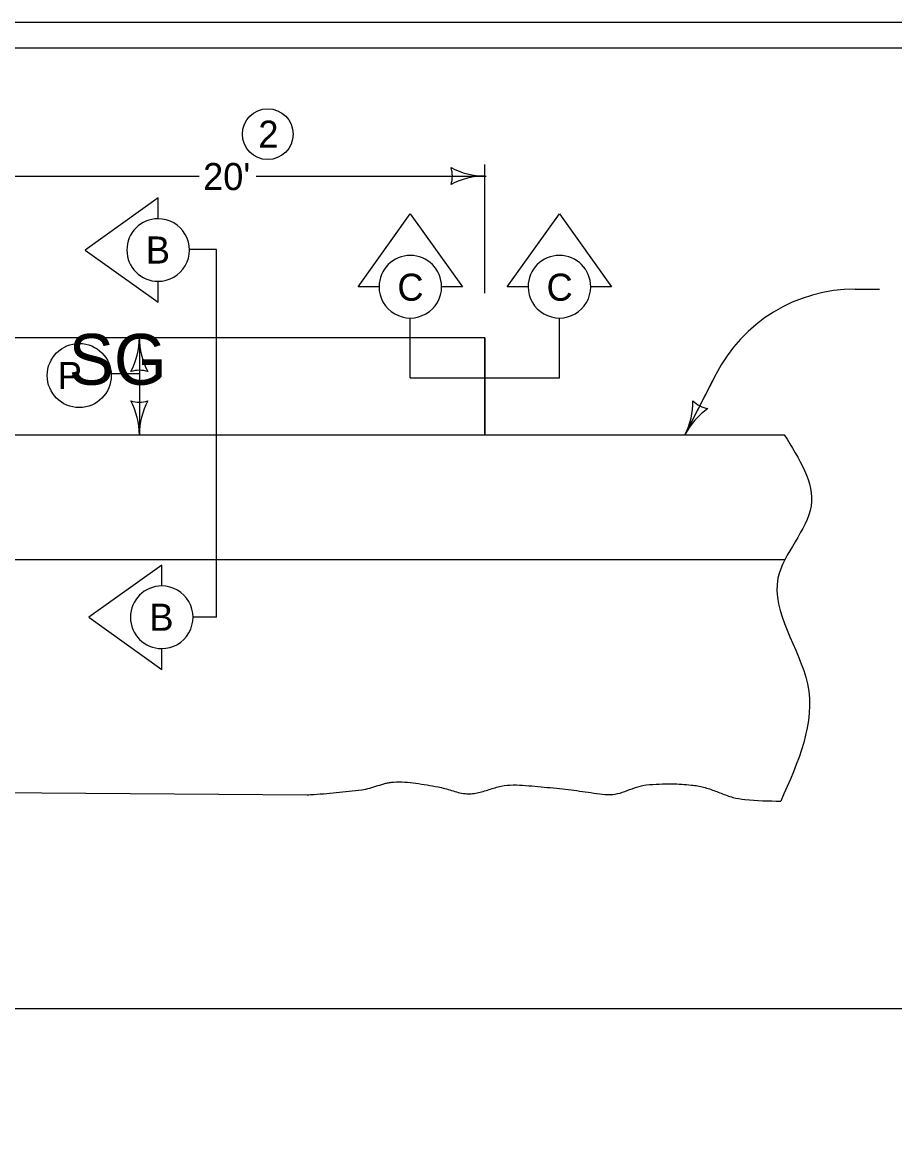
# Model space of a CAD drawing. Extents: x 9538 to 81668, y 7600 to 11751.
# Drawn here: x 25928 to 26443, y 9286 to 9944 of the extents above; entities that cross this region are included whole.
import ezdxf

# ---------------------------------------------------------------- set-up
doc = ezdxf.new("R2010")
doc.units = 0
for name, color, linetype in [('Default', 7, 'Continuous'), ('DsnShtMinorGrid13', 7, 'Continuous'), ('dsnStdDimension', 7, 'Continuous'), ('dsnStdNameDate', 7, 'Continuous'), ('dsnStdNote', 7, 'Continuous'), ('dsnStdPattern', 7, 'Continuous'), ('dsnStdShading', 7, 'Continuous'), ('dsnStdTable', 7, 'Continuous')]:
    doc.layers.add(name, color=color, linetype=linetype)

msp = doc.modelspace()

# ---------------------------------------------------------------- linework, layer by layer
at = {"layer": 'Default'}
msp.add_lwpolyline([(24532.55, 9944.02), (27667.56, 9944.02), (27667.56, 7924.02), (24532.55, 7924.02)], close=True, dxfattribs=at)
at = {"layer": 'DsnShtMinorGrid13'}
msp.add_circle((26072.57, 9877.91), 15, dxfattribs=at)
at = {"layer": 'dsnStdDimension'}
for p, q in [((26200.86, 9783.96), (26200.86, 9859.98)), ((25896.12, 9853.15), (26032.12, 9853.15)), ((26065.65, 9853.15), (26201.65, 9853.15)), ((26200.86, 9757.6), (25896.12, 9757.6)), ((25996.7, 9757.6), (25996.7, 9700.29)), ((26200.86, 9700.29), (26200.86, 9757.6)), ((25980.13, 9736.43), (25996.7, 9736.43)), ((25169.17, 9700.29), (26200.86, 9700.29))]:
    msp.add_line(p, q, dxfattribs=at)
msp.add_circle((25961.2, 9735.31), 18.93, dxfattribs=at)
msp.add_circle((25961.2, 9735.31), 18.93, dxfattribs=at)
for centre, radius, start, end in [((26165.23, 9853.15), 16.42, 342.26665, 17.73335), ((26200.86, 9895.65), 42.5, 241.92751, 270), ((26200.86, 9810.65), 42.5, 90, 118.07249), ((25954.2, 9757.6), 42.5, 331.92751, 0), ((26039.2, 9757.6), 42.5, 180, 208.07249), ((25996.7, 9721.97), 16.42, 72.26665, 107.73335), ((25996.7, 9735.93), 16.42, 252.26665, 287.73335), ((25954.2, 9700.29), 42.5, 360, 28.07249), ((26039.2, 9700.29), 42.5, 151.92751, 180)]:
    msp.add_arc(centre, radius, start, end, dxfattribs=at)
at = {"layer": 'dsnStdNameDate'}
msp.add_line((26703.13, 9361.02), (24547.55, 9361.02), dxfattribs=at)
at = {"layer": 'dsnStdNote'}
for p, q in [((26419.62, 9786.34), (26433.93, 9786.34)), ((26337.32, 9735.97), (26319.08, 9700.29))]:
    msp.add_line(p, q, dxfattribs=at)
for centre, radius, start, end in [((26419.62, 9693.91), 92.43, 90, 152.9341), ((26281.24, 9719.63), 42.5, 332.9341, 1.00659), ((26335.3, 9732.02), 16.42, 225.20075, 260.66745), ((26356.93, 9680.95), 42.5, 124.86161, 152.9341)]:
    msp.add_arc(centre, radius, start, end, dxfattribs=at)
at = {"layer": 'dsnStdPattern'}
for p, q in [((26042.38, 9809.76), (26026.6, 9809.76)), ((26042.38, 9592.47), (26042.38, 9809.76)), ((26156.81, 9733.84), (26156.81, 9769.28)), ((26244.92, 9733.84), (26244.92, 9769.28)), ((26156.81, 9733.84), (26244.92, 9733.84)), ((26042.38, 9592.47), (26028.42, 9592.47))]:
    msp.add_line(p, q, dxfattribs=at)
for points in [[(26007.81, 9827.94), (26007.81, 9840.26), (25964.68, 9809.45), (26007.81, 9778.64), (26007.81, 9790.97)], [(26138.33, 9787.77), (26126, 9787.77), (26156.81, 9830.9), (26187.62, 9787.77), (26175.3, 9787.77)], [(26226.43, 9787.77), (26214.11, 9787.77), (26244.92, 9830.9), (26275.72, 9787.77), (26263.4, 9787.77)], [(26009.94, 9610.96), (26009.94, 9623.28), (25966.8, 9592.47), (26009.94, 9561.66), (26009.94, 9573.99)]]:
    msp.add_lwpolyline(points, dxfattribs=at)
for centre, start, end in [((26007.81, 9809.45), 90.00083, 269.99917), ((26007.81, 9809.45), 269.99917, 90.00083), ((26156.81, 9787.77), 0.00083, 179.99917), ((26244.91, 9787.77), 0.00083, 179.99917), ((26156.81, 9787.77), 179.99917, 0.00083), ((26244.91, 9787.77), 179.99917, 0.00083), ((26009.94, 9592.47), 90.00083, 269.99917), ((26009.94, 9592.47), 269.99917, 90.00083)]:
    msp.add_arc(centre, 18.49, start, end, dxfattribs=at)
at = {"layer": 'dsnStdShading'}
msp.add_line((24547.55, 9929.02), (27643.24, 9929.02), dxfattribs=at)
at = {"layer": 'dsnStdTable'}
for p, q in [((26135.24, 9787.68), (26126, 9787.77)), ((26132.61, 9787.71), (26126, 9787.77)), ((26200.86, 9757.6), (25896.12, 9757.6)), ((26200.86, 9757.6), (26200.86, 9700.29)), ((26335.33, 9732.09), (26319.08, 9700.29)), ((24764.02, 9700.29), (26377.72, 9700.29)), ((24764.23, 9626.66), (26378.02, 9626.66)), ((25766.71, 9490.03), (26095.91, 9487.58))]:
    msp.add_line(p, q, dxfattribs=at)
for points in [[(26377.72, 9700.29), (26393.56, 9658.26), (26374.01, 9615.65), (26391.42, 9553.1), (26375.62, 9483.83)], [(26095.91, 9487.58), (26097.91, 9487.69), (26105.49, 9488.17), (26113.05, 9488.83), (26120.6, 9489.63), (26128.14, 9490.54), (26132.88, 9491.54), (26137.57, 9492.98), (26142.24, 9494.34), (26144.59, 9494.83), (26146.95, 9495.1), (26153.49, 9495.09), (26160.08, 9494.43), (26166.67, 9493.39), (26173.18, 9492.25), (26177.19, 9491.31), (26181.17, 9490.11), (26185.14, 9488.98), (26189.15, 9488.26), (26192.7, 9488.23), (26196.24, 9488.73), (26203.35, 9490.66), (26210.49, 9492.67), (26217.66, 9493.39), (26232.2, 9492.42), (26246.74, 9491.11), (26253.46, 9490.29), (26260.16, 9489.3), (26266.86, 9488.36), (26273.54, 9487.69), (26279.3, 9488.25), (26284.97, 9490.08), (26290.64, 9492.13), (26296.35, 9493.39), (26303.85, 9493.9), (26311.46, 9494.03), (26322.84, 9493.33), (26326.57, 9492.82), (26333.6, 9491), (26340.49, 9488.43), (26347.41, 9486.06), (26354.52, 9484.83), (26375.62, 9483.83)]]:
    msp.add_spline(points, degree=3, dxfattribs=at)

# ---------------------------------------------------------------- texts
at = {"layer": 'DsnShtMinorGrid13'}
msp.add_text('2', height=16, dxfattribs=at).set_placement((26067, 9869.91))
at = {"layer": 'dsnStdDimension'}
for s, height, p in [("20'", 16, (26034.36, 9844.87)), ('SG', 30, (25954.91, 9729.87)), ('P', 16, (25948.48, 9727.31))]:
    msp.add_text(s, height=height, dxfattribs=at).set_placement(p)
at = {"layer": 'dsnStdPattern'}
for s, p in [('B', (26000.54, 9801.45)), ('C', (26149.18, 9779.49)), ('C', (26237.29, 9779.49)), ('B', (26002.64, 9584.47))]:
    msp.add_text(s, height=16, dxfattribs=at).set_placement(p)

doc.saveas('drawing.dxf')
